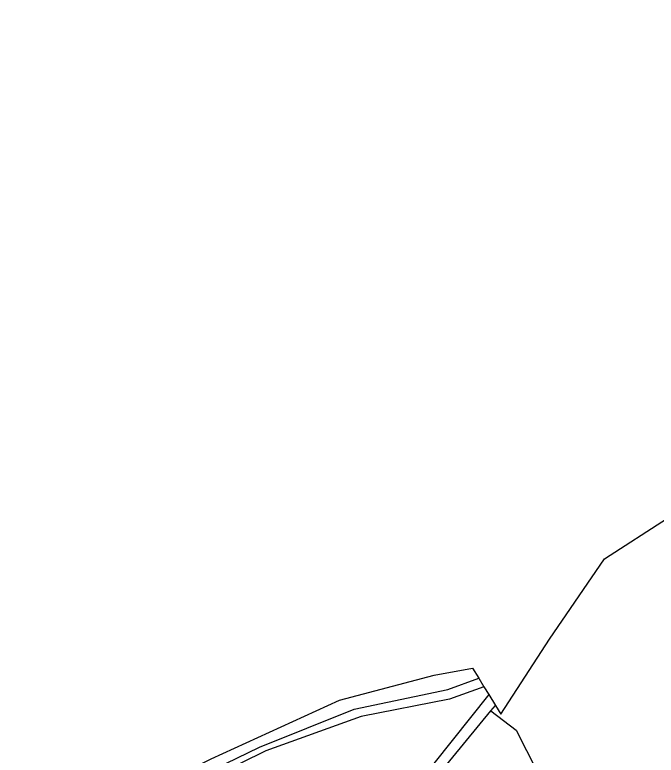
# Model space of a CAD drawing. Extents: x -869103 to -863415, y -1015889 to -1012477.
# Drawn here: x -866676.5 to -866347.8, y -1012856.9 to -1012477.3 of the extents above; entities that cross this region are included whole.
import ezdxf

# ---------------------------------------------------------------- set-up
doc = ezdxf.new("R2010")
doc.units = 0
doc.layers.add('Hranice katastralního území', color=7, linetype='Continuous')
doc.layers.add('Hranice parcel', color=7, linetype='Continuous')

msp = doc.modelspace()

# ---------------------------------------------------------------- linework, layer by layer
at = {"layer": 'Hranice katastralního území'}
for p, q in [((-866461.66, -1012815.76), (-866441.94, -1012812.21)), ((-866441.94, -1012812.21), (-866438.75, -1012817.43)), ((-866438.75, -1012817.43), (-866436.11, -1012821.74)), ((-866436.11, -1012821.74), (-866433.65, -1012825.77)), ((-866433.65, -1012825.77), (-866430.24, -1012831.34)), ((-866430.24, -1012831.34), (-866427.49, -1012835.83))]:
    msp.add_line(p, q, dxfattribs=at)
for points in [[(-866427.49, -1012835.83), (-866402.54, -1012797.35), (-866374.37, -1012756.19), (-866342.12, -1012735.42), (-866280.3, -1012709.07), (-866250.03, -1012699.2), (-866203.83, -1012666.69), (-866160.19, -1012626.22), (-866141.41, -1012603.61), (-866121.5, -1012570.68), (-866089.73, -1012538.33), (-866061.98, -1012510.6), (-866050.24, -1012477.3)], [(-866667.22, -1012910.91), (-866636.18, -1012888.69), (-866575.82, -1012858.76), (-866510.02, -1012828.68), (-866461.66, -1012815.76)]]:
    msp.add_lwpolyline(points, dxfattribs=at)
at = {"layer": 'Hranice parcel'}
for p, q in [((-866461.66, -1012815.76), (-866441.94, -1012812.21)), ((-866441.94, -1012812.21), (-866438.75, -1012817.43)), ((-866438.75, -1012817.43), (-866436.11, -1012821.74)), ((-866436.11, -1012821.74), (-866433.65, -1012825.77)), ((-866433.65, -1012825.77), (-866430.24, -1012831.34)), ((-866432.51, -1012834.11), (-866430.24, -1012831.34)), ((-866430.24, -1012831.34), (-866427.49, -1012835.83))]:
    msp.add_line(p, q, dxfattribs=at)
for points in [[(-866427.49, -1012835.83), (-866402.54, -1012797.35), (-866374.37, -1012756.19), (-866342.12, -1012735.42), (-866280.3, -1012709.07), (-866250.03, -1012699.2), (-866203.83, -1012666.69), (-866160.19, -1012626.22), (-866141.41, -1012603.61), (-866121.5, -1012570.68), (-866089.73, -1012538.33), (-866061.98, -1012510.6), (-866050.24, -1012477.3)], [(-866676.46, -1012929.31), (-866614.07, -1012883.35), (-866551.09, -1012852.7), (-866502.59, -1012833.22), (-866454.52, -1012823.27), (-866438.75, -1012817.43)], [(-866667.22, -1012910.91), (-866636.18, -1012888.69), (-866575.82, -1012858.76), (-866510.02, -1012828.68), (-866461.66, -1012815.76)], [(-866436.11, -1012821.74), (-866453.8, -1012828.08), (-866499.03, -1012837.07), (-866547.79, -1012854.6), (-866612.84, -1012886.72), (-866672.45, -1012930.78)], [(-866433.65, -1012825.77), (-866461.8, -1012861.14), (-866503.97, -1012906.17)], [(-866557.28, -1012991.34), (-866484.04, -1012896.9), (-866432.51, -1012834.11)], [(-866432.51, -1012834.11), (-866419.63, -1012844.02), (-866393.11, -1012896.19), (-866377.73, -1012952.12), (-866372.05, -1012987.2), (-866393.04, -1013021.56), (-866491.03, -1013031.86)]]:
    msp.add_lwpolyline(points, dxfattribs=at)

doc.saveas('drawing.dxf')
